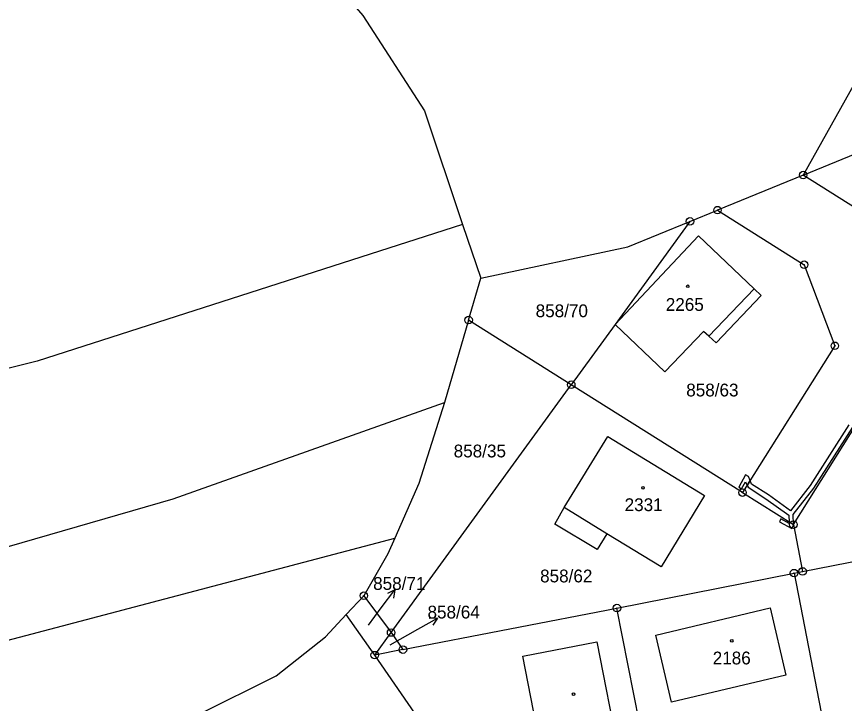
# Model space of a CAD drawing. Extents: x -680203 to -673936, y -1102717 to -1093650.
# Drawn here: x -679233.9 to -679123.8, y -1097398.7 to -1097307.4 of the extents above; entities that cross this region are included whole.
import ezdxf

# ---------------------------------------------------------------- set-up
doc = ezdxf.new("R2010")
doc.units = 0
for name, color, linetype in [('SOxx02xx_Koleje_param další_Popis10', 7, 'Continuous'), ('SOxx02xx_Staničení_Popis10', 7, 'Continuous'), ('SOxxxxxx_Koleje_LN_parametry_Popis10', 7, 'Continuous'), ('SOxxxxxx_Koleje_param další_Popis10', 7, 'Continuous'), ('SOxxxxxx_Osa_bod_P', 7, 'Continuous'), ('SOxxxxxx_Staničení_Popis10', 7, 'Continuous'), ('x_prac', 7, 'Continuous')]:
    doc.layers.add(name, color=color, linetype=linetype)

msp = doc.modelspace()

# ---------------------------------------------------------------- linework, layer by layer
at = {"layer": 'SOxx02xx_Koleje_param další_Popis10'}
for centre, radius in [((-679129.32, -1097328.51), 0.5), ((-679129.32, -1097328.51), 0.0303), ((-679140.71, -1097333.17), 0.5), ((-679140.71, -1097333.17), 0.0303), ((-679144.37, -1097334.67), 0.5), ((-679144.37, -1097334.67), 0.0303), ((-679129.19, -1097340.42), 0.5), ((-679129.19, -1097340.42), 0.0303), ((-679173.8, -1097347.78), 0.5), ((-679173.8, -1097347.78), 0.0303), ((-679125.11, -1097351.2), 0.5), ((-679125.11, -1097351.2), 0.0303), ((-679160.16, -1097356.37), 0.5), ((-679160.16, -1097356.37), 0.0303), ((-679137.39, -1097370.71), 0.5), ((-679137.39, -1097370.71), 0.0303), ((-679130.62, -1097374.97), 0.5), ((-679130.62, -1097374.97), 0.0303), ((-679130.53, -1097381.41), 0.5), ((-679129.39, -1097381.19), 0.5), ((-679130.53, -1097381.41), 0.0303), ((-679129.39, -1097381.19), 0.0303), ((-679187.74, -1097384.42), 0.5), ((-679187.74, -1097384.42), 0.0303), ((-679154.08, -1097386.05), 0.5), ((-679154.08, -1097386.05), 0.0303), ((-679184.11, -1097389.31), 0.5), ((-679184.11, -1097389.31), 0.0303), ((-679186.29, -1097392.31), 0.5), ((-679182.53, -1097391.58), 0.5), ((-679182.53, -1097391.58), 0.0303), ((-679186.29, -1097392.31), 0.0303)]:
    msp.add_circle(centre, radius, dxfattribs=at)
at = {"layer": 'SOxx02xx_Staničení_Popis10'}
for p, q in [((-679185.41, -1097386.02), (-679183.6, -1097383.62)), ((-679183.6, -1097383.62), (-679184.61, -1097384.12)), ((-679183.6, -1097383.62), (-679183.81, -1097384.72)), ((-679187.11, -1097388.31), (-679185.41, -1097386.02)), ((-679180.57, -1097388.85), (-679177.95, -1097387.4)), ((-679177.95, -1097387.4), (-679179.06, -1097387.44)), ((-679177.95, -1097387.4), (-679178.58, -1097388.32)), ((-679184.23, -1097390.92), (-679180.57, -1097388.85))]:
    msp.add_line(p, q, dxfattribs=at)
at = {"layer": 'SOxxxxxx_Koleje_LN_parametry_Popis10'}
msp.add_lwpolyline([(-679123.24, -1097361.69), (-679128.4, -1097369.78), (-679130.99, -1097373.13), (-679133.94, -1097371.02), (-679136.19, -1097369.59), (-679136.38, -1097369.11), (-679136.78, -1097369.75), (-679136.65, -1097370.01), (-679134.28, -1097371.52), (-679131.22, -1097373.7), (-679131.18, -1097374.62), (-679130.62, -1097374.97), (-679130.63, -1097373.64), (-679127.9, -1097370.12), (-679122.74, -1097362.01)], dxfattribs=at)
for points in [[(-679136.78, -1097369.75), (-679136.38, -1097369.11), (-679136.6, -1097368.55), (-679136.99, -1097368.33), (-679137.88, -1097369.97), (-679137.52, -1097370.21), (-679137.01, -1097369.3)], [(-679132.49, -1097374.61), (-679130.85, -1097375.5), (-679130.63, -1097375.11), (-679130.62, -1097374.97), (-679131.18, -1097374.62), (-679131.17, -1097374.83), (-679132.28, -1097374.2)]]:
    msp.add_lwpolyline(points, close=True, dxfattribs=at)
at = {"layer": 'SOxxxxxx_Koleje_param další_Popis10'}
for centre in [(-679144.67, -1097343.29), (-679150.62, -1097370.07), (-679138.82, -1097390.41), (-679159.84, -1097397.5)]:
    msp.add_circle(centre, 0.175, dxfattribs=at)
at = {"layer": 'SOxxxxxx_Staničení_Popis10'}
for p, q in [((-679141.86, -1097349.94), (-679135.85, -1097343.61)), ((-679155.42, -1097376.17), (-679161.09, -1097372.71))]:
    msp.add_line(p, q, dxfattribs=at)
at = {"layer": 'x_prac'}
for p, q in [((-679109.38, -1097292.81), (-679129.32, -1097328.51)), ((-679129.32, -1097328.51), (-679140.71, -1097333.17)), ((-679144.37, -1097334.67), (-679140.71, -1097333.17)), ((-679140.71, -1097333.17), (-679129.19, -1097340.42)), ((-679174.61, -1097335.06), (-679172.17, -1097342.22)), ((-679173.8, -1097347.78), (-679172.17, -1097342.22)), ((-679173.8, -1097347.78), (-679177, -1097358.72)), ((-679160.16, -1097356.37), (-679173.8, -1097347.78)), ((-679184.11, -1097389.31), (-679160.16, -1097356.37)), ((-679137.39, -1097370.71), (-679160.16, -1097356.37)), ((-679137.39, -1097370.71), (-679130.62, -1097374.97)), ((-679130.62, -1097374.97), (-679129.39, -1097381.19)), ((-679129.39, -1097381.19), (-679106.98, -1097376.8)), ((-679154.08, -1097386.05), (-679130.53, -1097381.41)), ((-679130.53, -1097381.41), (-679129.39, -1097381.19)), ((-679130.53, -1097381.41), (-679124.58, -1097411.83)), ((-679190.08, -1097386.91), (-679187.74, -1097384.42)), ((-679187.74, -1097384.42), (-679184.11, -1097389.31)), ((-679182.53, -1097391.58), (-679154.08, -1097386.05)), ((-679147.8, -1097418.16), (-679154.08, -1097386.05)), ((-679186.29, -1097392.31), (-679190.08, -1097386.91)), ((-679186.29, -1097392.31), (-679184.11, -1097389.31)), ((-679184.11, -1097389.31), (-679182.53, -1097391.58)), ((-679182.53, -1097391.58), (-679186.29, -1097392.31)), ((-679162.52, -1097426.54), (-679186.29, -1097392.31))]:
    msp.add_line(p, q, dxfattribs=at)
for points in [[(-679251.36, -1097234.37), (-679187.87, -1097307.3), (-679179.68, -1097319.96), (-679174.61, -1097335.06)], [(-679129.32, -1097328.51), (-679112.55, -1097321.65), (-679110.05, -1097319.9), (-679094.2, -1097309.04)], [(-679094.65, -1097344.73), (-679103.2, -1097339.35), (-679105.73, -1097343.37), (-679129.32, -1097328.51)], [(-679172.17, -1097342.22), (-679152.64, -1097338.05), (-679144.37, -1097334.67)], [(-679144.37, -1097334.67), (-679154.34, -1097348.37), (-679160.16, -1097356.37)], [(-679174.61, -1097335.06), (-679231.16, -1097353.26), (-679251.7, -1097358.33), (-679415.26, -1097391.3)], [(-679147.7, -1097354.66), (-679154.34, -1097348.37), (-679143.22, -1097336.6)], [(-679143.22, -1097336.6), (-679135.85, -1097343.61), (-679134.89, -1097344.52), (-679140.87, -1097350.82), (-679141.86, -1097349.94), (-679142.59, -1097349.29), (-679147.7, -1097354.66)], [(-679129.19, -1097340.42), (-679125.11, -1097351.2), (-679137.39, -1097370.71)], [(-679130.62, -1097374.97), (-679117.38, -1097353.94), (-679108.46, -1097353.47), (-679097.01, -1097360.68), (-679091.73, -1097365.13), (-679087.87, -1097370.85)], [(-679410.5, -1097415.61), (-679253.27, -1097383.13), (-679213.1, -1097371.53), (-679177, -1097358.72)], [(-679177, -1097358.72), (-679180.44, -1097369.49), (-679183.62, -1097376.75)], [(-679161.09, -1097372.71), (-679155.29, -1097363.26), (-679142.43, -1097371.1), (-679148.19, -1097380.59), (-679155.42, -1097376.17), (-679156.71, -1097378.29), (-679162.36, -1097374.89), (-679161.09, -1097372.71)], [(-679407.47, -1097423.89), (-679278.99, -1097401.16), (-679252.06, -1097394.8), (-679183.62, -1097376.75)], [(-679183.62, -1097376.75), (-679184.55, -1097378.86), (-679187.74, -1097384.42)], [(-679133.7, -1097386.04), (-679131.61, -1097394.96), (-679146.82, -1097398.57), (-679148.93, -1097389.65), (-679133.7, -1097386.04)], [(-679209.7, -1097400.19), (-679199.38, -1097395.06), (-679192.85, -1097389.86), (-679190.08, -1097386.91)], [(-679166.6, -1097392.46), (-679156.76, -1097390.54), (-679153.87, -1097405.27), (-679163.7, -1097407.19), (-679166.6, -1097392.46)]]:
    msp.add_lwpolyline(points, dxfattribs=at)

# ---------------------------------------------------------------- texts
at = {"layer": 'SOxxxxxx_Osa_bod_P'}
for s, p in [('858/70', (-679164.89, -1097347.4)), ('2265', (-679147.59, -1097346.56)), ('858/63', (-679144.87, -1097357.93)), ('858/35', (-679175.79, -1097366.03)), ('2331', (-679153.06, -1097373.17)), ('858/62', (-679164.3, -1097382.64)), ('858/71', (-679186.5, -1097383.64)), ('858/64', (-679179.27, -1097387.44)), ('2186', (-679141.35, -1097393.54))]:
    msp.add_text(s, height=1.7, dxfattribs=at).set_placement(p)

doc.saveas('drawing.dxf')
